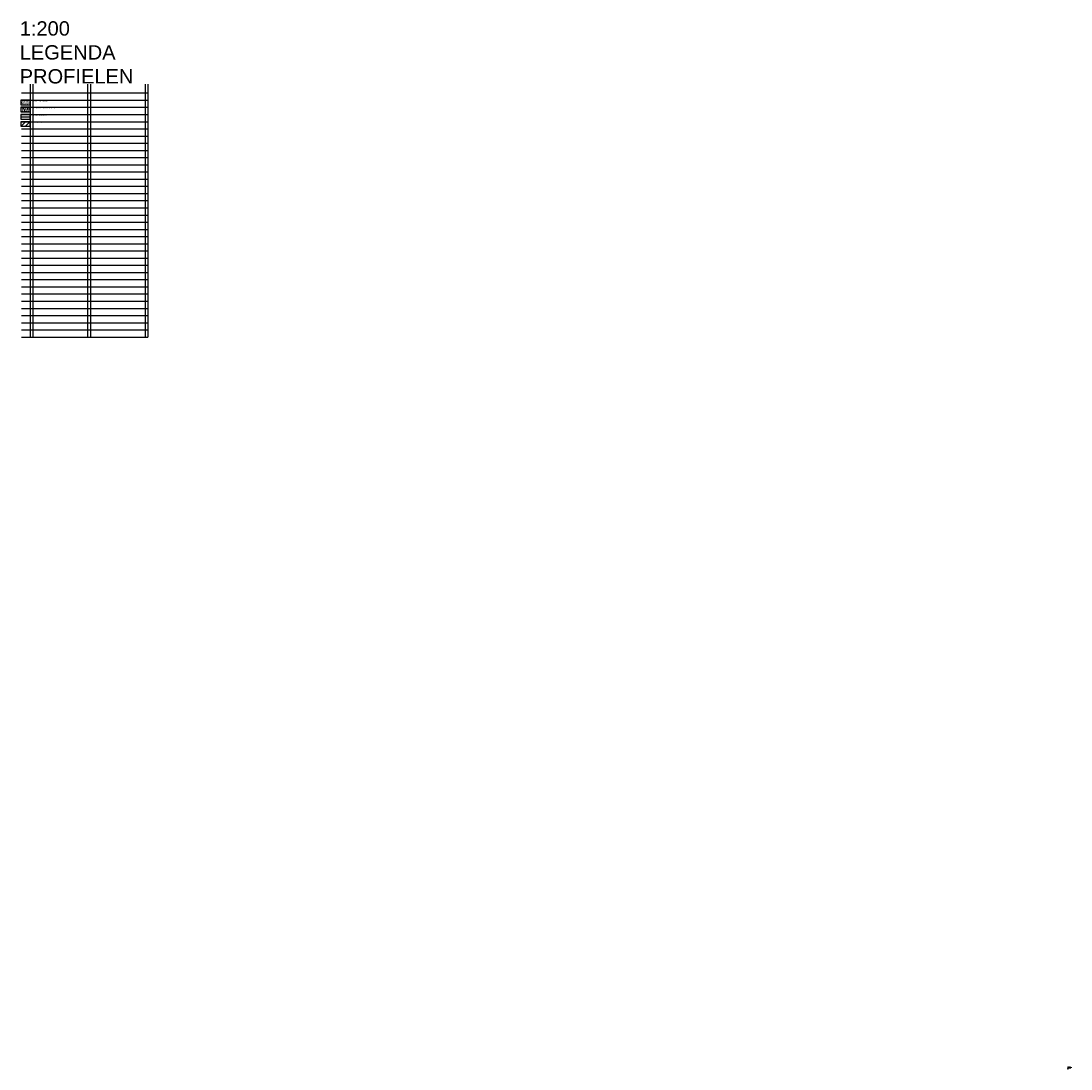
# Model space of a CAD drawing. Header units: metres. Extents: x 252743 to 254903, y 592696 to 593766.
# Tile 270 of 271: x 254767 to 254859, y 593410 to 593502. Entities that reach past the tile are written whole.
import ezdxf

# ---------------------------------------------------------------- set-up
doc = ezdxf.new("R2010")
doc.units = ezdxf.units.M
doc.layers.add('ALGEMEEN HULP', color=6, linetype='Continuous', plot=False)
for name, color, linetype in [('ALGEMEEN LEGENDA 200', 7, 'Continuous'), ('ALGEMEEN TEKST 200', 7, 'Continuous'), ('B-WB-PROFIEL-TEKST 50', 8, 'Continuous'), ('N-KL-NUTSSTROOK', 10, 'Continuous'), ('N-WB-PROFIEL-ARC MENGGRANULAAT', 1, 'Continuous'), ('N-WB-PROFIEL-ARC ZAND', 8, 'Continuous'), ('N-WB-PROFIEL-FUNDERINGSBEWAPENINGSMAT', 1, 'ZIGZAG')]:
    doc.layers.add(name, color=color, linetype=linetype)
doc.layers.get('0').freeze()
doc.styles.add('B_STANDARD 50', font='txt.shx', dxfattribs={"height": 0.09})
doc.styles.add('N_STANDARD 200', font='arial.ttf', dxfattribs={"height": 0.4})
doc.linetypes.add('ZIGZAG', pattern='A,0.00254,-5.08,[131,ltypeshp.shx,S=5.08,R=0,X=-5.08,Y=0],-10.16,[131,ltypeshp.shx,S=5.08,R=180,X=5.08,Y=0],-5.08', length=20.32254)

# ---------------------------------------------------------------- blocks, each defined once
blk = doc.blocks.new('HOOGTE BESTAAND')
blk.add_lwpolyline([(0.27, 0.075), (-0.03, 0.075), (0, 0), (0.031, 0.075)])
at = {"style": 'B_STANDARD 50'}
blk.add_attdef('HOOGTE', (-0.021, 0.092), '', height=0.09, dxfattribs=at)

msp = doc.modelspace()

# ---------------------------------------------------------------- hatches: boundary and pattern name
at = {"layer": 'N-KL-NUTSSTROOK'}
h = msp.add_hatch(dxfattribs=at)
h.set_pattern_fill('ANSI31', color=10, scale=0.085)
h.set_pattern_definition([(45, (0, 0.625), (-0.19083044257, 0.19083044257), [])])
h.paths.add_polyline_path([(254767.468, 593492.512), (254768.268, 593492.512), (254768.268, 593492.912), (254767.468, 593492.912)])
at = {"layer": 'N-WB-PROFIEL-ARC MENGGRANULAAT'}
h = msp.add_hatch(dxfattribs=at)
h.set_pattern_fill('AR-CONC', color=256, scale=0.002, style=0)
h.set_pattern_definition([(50, (0, 0), (0.36436933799, -0.03187817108), [0.0381, -0.4191]), (355, (0, 0), (-0.07048684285, 0.38211369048), [0.03048, -0.33528116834]), (100.4514447, (0.03036, -0.00266), (0.29388249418, 0.35023550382), [0.0323800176, -0.3561804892]), (46.1842, (0, 0.1016), (0.54215808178, -0.08408465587), [0.05715, -0.62865]), (96.63555761, (0.0452, 0.0946), (0.4748082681, 0.4948522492), [0.0485700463, -0.5342712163]), (351.18415117, (0, 0.1016), (0.47480826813, 0.49485224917), [0.04571993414, -0.50291946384]), (21, (0.0508, 0.0762), (0.30322878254, -0.20453039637), [0.0381, -0.4191]), (326, (0.0508, 0.0762), (0.1236040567, 0.36837593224), [0.03048, -0.33528]), (71.451445, (0.07607, 0.05916), (0.42683283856, 0.16384553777), [0.0323800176, -0.3561798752]), (37.5, (0, 0), (0.0061772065, 0.169110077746), [0, -0.331216, 0, -0.34036, 0, -0.33655]), (7.5, (0, 0), (0.13363932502, 0.200361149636), [0, -0.194056, 0, -0.323596, 0, -0.12827]), (327.5, (-0.11328, 0), (0.271181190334, -0.011457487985), [0, -0.127, 0, -0.39624, 0, -0.52578]), (317.5, (-0.16408, 0), (0.29625836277, 0.05085298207), [0, -0.1651, 0, -0.263144, 0, -0.37338])])
h.paths.add_polyline_path([(254767.468, 593493.762), (254768.268, 593493.762), (254768.268, 593494.162), (254767.468, 593494.162)])
at = {"layer": 'N-WB-PROFIEL-ARC ZAND'}
h = msp.add_hatch(dxfattribs=at)
h.set_pattern_fill('AR-SAND', color=256, scale=0.002, style=0)
h.set_pattern_definition([(37.5, (0, 0), (-0.003200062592, 0.097882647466), [0, -0.077216, 0, -0.08636, 0, -0.08255]), (7.5, (0, 0), (0.089904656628, 0.143365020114), [0, -0.041656, 0, -0.069596, 0, -0.02667]), (327.5, (-0.06248, 0), (0.158198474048, 0.000287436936), [0, -0.0254, 0, -0.09144, 0, -0.11938]), (317.5, (-0.06248, 0), (0.152711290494, 0.044585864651), [0, -0.0127, 0, -0.059944, 0, -0.06858])])
h.paths.add_polyline_path([(254767.468, 593494.387), (254768.268, 593494.387), (254768.268, 593494.787), (254767.468, 593494.787)])

# ---------------------------------------------------------------- linework, layer by layer
at = {"layer": 'ALGEMEEN HULP'}
for p, q in [((254767.522, 593495.412), (254778.507, 593495.412)), ((254768.268, 593496.164), (254768.268, 593474.162)), ((254768.507, 593496.164), (254768.507, 593474.162)), ((254773.268, 593496.164), (254773.268, 593474.162)), ((254773.507, 593496.164), (254773.507, 593474.162)), ((254778.268, 593496.164), (254778.268, 593474.162)), ((254778.507, 593496.164), (254778.507, 593474.162)), ((254767.522, 593494.787), (254778.507, 593494.787)), ((254767.522, 593494.162), (254778.507, 593494.162)), ((254767.522, 593493.537), (254778.507, 593493.537)), ((254767.522, 593492.912), (254778.507, 593492.912)), ((254767.522, 593492.287), (254778.507, 593492.287)), ((254767.522, 593491.662), (254778.507, 593491.662)), ((254767.522, 593491.037), (254778.507, 593491.037)), ((254767.522, 593490.412), (254778.507, 593490.412)), ((254767.522, 593489.787), (254778.507, 593489.787)), ((254767.522, 593489.162), (254778.507, 593489.162)), ((254767.522, 593488.537), (254778.507, 593488.537)), ((254767.522, 593487.912), (254778.507, 593487.912)), ((254767.522, 593487.287), (254778.507, 593487.287)), ((254767.522, 593486.662), (254778.507, 593486.662)), ((254767.522, 593486.037), (254778.507, 593486.037)), ((254767.522, 593485.412), (254778.507, 593485.412)), ((254767.522, 593484.787), (254778.507, 593484.787)), ((254767.522, 593484.162), (254778.507, 593484.162)), ((254767.522, 593483.537), (254778.507, 593483.537)), ((254767.522, 593482.912), (254778.507, 593482.912)), ((254767.522, 593482.287), (254778.507, 593482.287)), ((254767.522, 593481.662), (254778.507, 593481.662)), ((254767.522, 593481.037), (254778.507, 593481.037)), ((254767.522, 593480.412), (254778.507, 593480.412)), ((254767.522, 593479.787), (254778.507, 593479.787)), ((254767.522, 593479.162), (254778.507, 593479.162)), ((254767.522, 593478.537), (254778.507, 593478.537)), ((254767.522, 593477.912), (254778.507, 593477.912)), ((254767.522, 593477.287), (254778.507, 593477.287)), ((254767.522, 593476.662), (254778.507, 593476.662)), ((254767.522, 593476.037), (254778.507, 593476.037)), ((254767.522, 593475.412), (254778.507, 593475.412)), ((254767.522, 593474.787), (254778.507, 593474.787)), ((254767.522, 593474.162), (254778.507, 593474.162))]:
    msp.add_line(p, q, dxfattribs=at)
at = {"layer": 'ALGEMEEN LEGENDA 200'}
for points in [[(254767.468, 593494.387), (254768.268, 593494.387), (254768.268, 593494.787), (254767.468, 593494.787)], [(254767.468, 593493.762), (254768.268, 593493.762), (254768.268, 593494.162), (254767.468, 593494.162)], [(254767.468, 593493.137), (254768.268, 593493.137), (254768.268, 593493.537), (254767.468, 593493.537)], [(254767.468, 593492.512), (254768.268, 593492.512), (254768.268, 593492.912), (254767.468, 593492.912)]]:
    msp.add_lwpolyline(points, close=True, dxfattribs=at)
at = {"layer": 'N-WB-PROFIEL-FUNDERINGSBEWAPENINGSMAT', "ltscale": 0.1}
msp.add_lwpolyline([(254767.468, 593493.337), (254768.268, 593493.337)], dxfattribs=at)

# ---------------------------------------------------------------- block references
at = {"layer": 'B-WB-PROFIEL-TEKST 50'}
msp.add_blockref('HOOGTE BESTAAND', (254858.59, 593410.442), dxfattribs=at).add_auto_attribs({'HOOGTE': '0.24-'})

# ---------------------------------------------------------------- texts
at = {"layer": 'ALGEMEEN HULP', "insert": (254767.354, 593501.654), "char_height": 1.25, "width": 2.93633, "attachment_point": 1, "style": 'N_STANDARD 200'}
msp.add_mtext('1:200\\PLEGENDA\\PPROFIELEN', dxfattribs=at)
at = {"layer": 'ALGEMEEN TEKST 200', "char_height": 0.1, "width": 4.53636, "attachment_point": 1, "style": 'N_STANDARD 200'}
for s, insert in [('ZAND IN ZANDBED', (254768.507, 593494.787)), ('GEOGRID SECURE', (254768.507, 593493.537)), ('HYDRAULISCH MENGGRANULAAT', (254768.507, 593494.162)), ('NUTSSTROOK - ZAND IN ZANDBED', (254768.507, 593492.912))]:
    msp.add_mtext(s, dxfattribs=dict(at, insert=insert))

doc.saveas('drawing.dxf')
